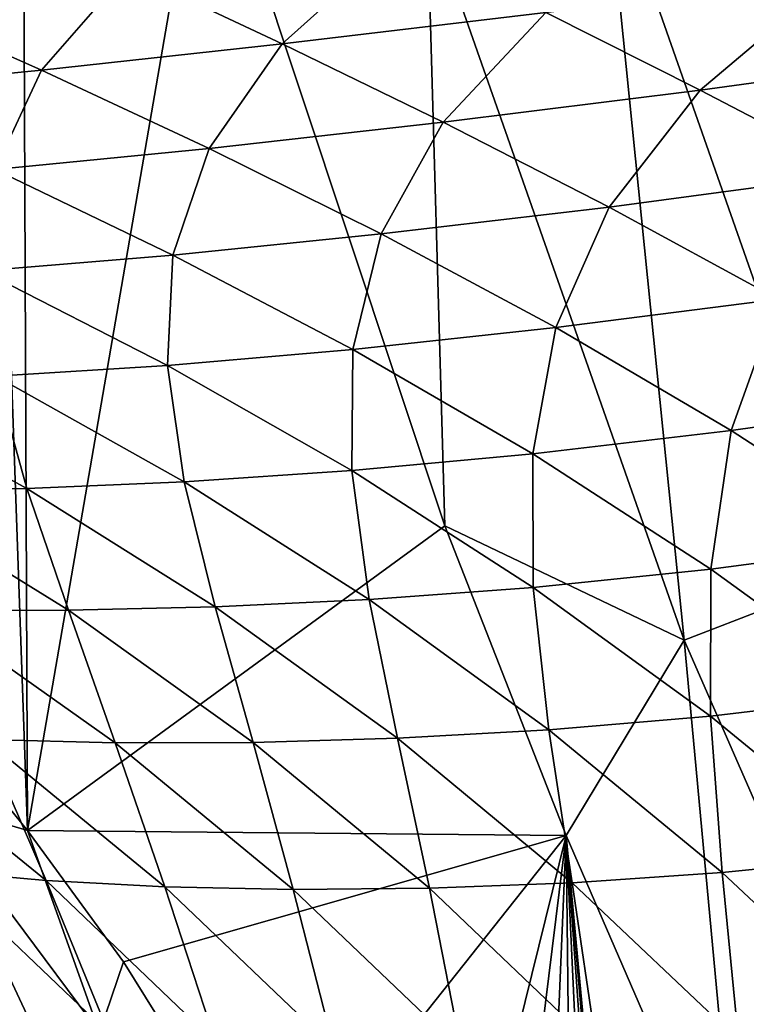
# Model space of a CAD drawing. Header units: metres. Extents: x -104 to 104, y -68 to 90.
# Tile 464 of 656: x -24.94 to -23.18, y 34.27 to 36.66. Entities that reach past the tile are written whole.
import ezdxf

# ---------------------------------------------------------------- set-up
doc = ezdxf.new("R2010")
doc.units = ezdxf.units.M
doc.layers.add('solid_FIT-BATH-153_SW0002', color=7, linetype='CONTINUOUS')

msp = doc.modelspace()

# ---------------------------------------------------------------- linework, layer by layer
at = {"layer": 'solid_FIT-BATH-153_SW0002'}
for points in [[(-24.923672, 34.693283, 16.173775), (-24.94157, 38.943039, 16.187662), (-25.10289, 39.760635, 16.18992)], [(-25.087708, 34.896152, 16.174734), (-24.923672, 34.693283, 16.173775), (-25.10289, 39.760635, 16.18992)], [(-24.923672, 34.693283, 16.173775), (-24.494673, 37.178078, 16.182039), (-24.94157, 38.943039, 16.187662)], [(-24.923672, 34.693283, 16.173775), (-23.914246, 35.430836, 16.175478), (-24.494673, 37.178078, 16.182039)], [(-23.956583, 36.925724, 16.205402), (-24.494673, 37.178078, 16.182039), (-23.914246, 35.430836, 16.175478)], [(-23.527443, 37.053974, 16.281761), (-22.917639, 35.315056, 16.275127), (-23.112223, 37.177425, 16.407183)], [(-23.956583, 36.925724, 16.205402), (-23.33544, 35.154068, 16.198595), (-23.527443, 37.053974, 16.281761)], [(-23.33544, 35.154068, 16.198595), (-22.917639, 35.315056, 16.275127), (-23.527443, 37.053974, 16.281761)], [(-23.956583, 36.925724, 16.205402), (-23.914246, 35.430836, 16.175478), (-23.33544, 35.154068, 16.198595)], [(-24.307528, 36.59708, -15.649618), (-24.680706, 36.773533, -15.862425), (-24.026192, 36.850113, -16.41601)], [(-23.669958, 36.673309, -16.210531), (-24.307528, 36.59708, -15.649618), (-24.026192, 36.850113, -16.41601)], [(-24.889637, 36.533474, -15.054256), (-25.280125, 36.708008, -15.272208), (-24.680706, 36.773533, -15.862425)], [(-24.307528, 36.59708, -15.649618), (-24.889637, 36.533474, -15.054256), (-24.680706, 36.773533, -15.862425)], [(-23.296606, 36.485317, -16.017038), (-23.669958, 36.673309, -16.210531), (-22.967871, 36.763775, -16.739147)], [(-22.609686, 36.579464, -16.555813), (-23.296606, 36.485317, -16.017038), (-22.967871, 36.763775, -16.739147)], [(-24.889637, 36.533474, -15.054256), (-25.423576, 36.481026, -14.424222), (-25.280125, 36.708008, -15.272208)], [(-23.918425, 36.407475, -15.448094), (-24.307528, 36.59708, -15.649618), (-23.669958, 36.673309, -16.210531)], [(-23.296606, 36.485317, -16.017038), (-23.918425, 36.407475, -15.448094), (-23.669958, 36.673309, -16.210531)], [(-24.484503, 36.344009, -14.84679), (-24.889637, 36.533474, -15.054256), (-24.307528, 36.59708, -15.649618)], [(-23.918425, 36.407475, -15.448094), (-24.484503, 36.344009, -14.84679), (-24.307528, 36.59708, -15.649618)], [(-22.909567, 36.28381, -15.835264), (-23.296606, 36.485317, -16.017038), (-22.609686, 36.579464, -16.555813)], [(-25.002426, 36.293152, -14.212802), (-25.423576, 36.481026, -14.424222), (-24.889637, 36.533474, -15.054256)], [(-24.484503, 36.344009, -14.84679), (-25.002426, 36.293152, -14.212802), (-24.889637, 36.533474, -15.054256)], [(-23.516937, 36.202305, -15.257682), (-23.918425, 36.407475, -15.448094), (-23.296606, 36.485317, -16.017038)], [(-22.909567, 36.28381, -15.835264), (-23.516937, 36.202305, -15.257682), (-23.296606, 36.485317, -16.017038)], [(-24.06838, 36.137108, -14.649726), (-24.484503, 36.344009, -14.84679), (-23.918425, 36.407475, -15.448094)], [(-23.516937, 36.202305, -15.257682), (-24.06838, 36.137108, -14.649726), (-23.918425, 36.407475, -15.448094)], [(-24.571732, 36.086147, -14.010977), (-25.002426, 36.293152, -14.212802), (-24.484503, 36.344009, -14.84679)], [(-24.06838, 36.137108, -14.649726), (-24.571732, 36.086147, -14.010977), (-24.484503, 36.344009, -14.84679)], [(-24.571732, 36.086147, -14.010977), (-25.033373, 36.048054, -13.341015), (-25.002426, 36.293152, -14.212802)], [(-23.10751, 35.979183, -15.077896), (-23.516937, 36.202305, -15.257682), (-22.909567, 36.28381, -15.835264)], [(-23.645895, 35.910332, -14.462686), (-24.06838, 36.137108, -14.649726), (-23.516937, 36.202305, -15.257682)], [(-23.10751, 35.979183, -15.077896), (-23.645895, 35.910332, -14.462686), (-23.516937, 36.202305, -15.257682)], [(-24.136303, 35.857513, -13.818471), (-24.571732, 36.086147, -14.010977), (-24.06838, 36.137108, -14.649726)], [(-23.645895, 35.910332, -14.462686), (-24.136303, 35.857513, -13.818471), (-24.06838, 36.137108, -14.649726)], [(-24.58531, 35.81908, -13.144666), (-25.033373, 36.048054, -13.341015), (-24.571732, 36.086147, -14.010977)], [(-24.136303, 35.857513, -13.818471), (-24.58531, 35.81908, -13.144666), (-24.571732, 36.086147, -14.010977)], [(-24.58531, 35.81908, -13.144666), (-25.000834, 35.792656, -12.433443), (-25.033373, 36.048054, -13.341015)], [(-23.221725, 35.661335, -14.285346), (-23.645895, 35.910332, -14.462686), (-23.10751, 35.979183, -15.077896)], [(-22.694628, 35.735817, -14.908308), (-23.221725, 35.661335, -14.285346), (-23.10751, 35.979183, -15.077896)], [(-23.701008, 35.604836, -13.635056), (-24.136303, 35.857513, -13.818471), (-23.645895, 35.910332, -14.462686)], [(-23.221725, 35.661335, -14.285346), (-23.701008, 35.604836, -13.635056), (-23.645895, 35.910332, -14.462686)], [(-24.139227, 35.5644, -12.956682), (-24.58531, 35.81908, -13.144666), (-24.136303, 35.857513, -13.818471)], [(-23.701008, 35.604836, -13.635056), (-24.139227, 35.5644, -12.956682), (-24.136303, 35.857513, -13.818471)], [(-24.544397, 35.537289, -12.242142), (-25.000834, 35.792656, -12.433443), (-24.58531, 35.81908, -13.144666)], [(-24.139227, 35.5644, -12.956682), (-24.544397, 35.537289, -12.242142), (-24.58531, 35.81908, -13.144666)], [(-24.924917, 35.520687, -11.478364), (-25.391275, 35.775734, -11.67194), (-25.000834, 35.792656, -12.433443)], [(-24.924917, 35.520687, -11.478364), (-25.287601, 35.512585, -10.653775), (-25.391275, 35.775734, -11.67194)], [(-24.544397, 35.537289, -12.242142), (-24.924917, 35.520687, -11.478364), (-25.000834, 35.792656, -12.433443)], [(-22.800468, 35.38789, -14.11739), (-23.221725, 35.661335, -14.285346), (-22.694628, 35.735817, -14.908308)], [(-23.270626, 35.325825, -13.460514), (-23.701008, 35.604836, -13.635056), (-23.221725, 35.661335, -14.285346)], [(-22.800468, 35.38789, -14.11739), (-23.270626, 35.325825, -13.460514), (-23.221725, 35.661335, -14.285346)], [(-23.700081, 35.281643, -12.776938), (-24.139227, 35.5644, -12.956682), (-23.701008, 35.604836, -13.635056)], [(-23.270626, 35.325825, -13.460514), (-23.700081, 35.281643, -12.776938), (-23.701008, 35.604836, -13.635056)], [(-24.096903, 35.252254, -12.058356), (-24.544397, 35.537289, -12.242142), (-24.139227, 35.5644, -12.956682)], [(-23.700081, 35.281643, -12.776938), (-24.096903, 35.252254, -12.058356), (-24.139227, 35.5644, -12.956682)], [(-24.469448, 35.234509, -11.291541), (-24.924917, 35.520687, -11.478364), (-24.544397, 35.537289, -12.242142)], [(-24.096903, 35.252254, -12.058356), (-24.469448, 35.234509, -11.291541), (-24.544397, 35.537289, -12.242142)], [(-24.824379, 35.22617, -10.464866), (-25.287601, 35.512585, -10.653775), (-24.924917, 35.520687, -11.478364)], [(-24.824379, 35.22617, -10.464866), (-25.163759, 35.226044, -9.575163), (-25.287601, 35.512585, -10.653775)], [(-24.469448, 35.234509, -11.291541), (-24.824379, 35.22617, -10.464866), (-24.924917, 35.520687, -11.478364)], [(-24.923672, 34.693283, 16.173775), (-23.620911, 34.681229, 16.172358), (-23.914246, 35.430836, 16.175478)], [(-23.33544, 35.154068, 16.198595), (-23.914246, 35.430836, 16.175478), (-23.620911, 34.681229, 16.172358)], [(-22.848837, 35.019802, -13.294833), (-23.270626, 35.325825, -13.460514), (-22.800468, 35.38789, -14.11739)], [(-23.271641, 34.970104, -12.605505), (-23.700081, 35.281643, -12.776938), (-23.270626, 35.325825, -13.460514)], [(-22.848837, 35.019802, -13.294833), (-23.271641, 34.970104, -12.605505), (-23.270626, 35.325825, -13.460514)], [(-23.33544, 35.154068, 16.198595), (-22.583254, 33.434746, 16.191004), (-22.917639, 35.315056, 16.275127)], [(-23.662209, 34.936794, -11.882236), (-24.096903, 35.252254, -12.058356), (-23.700081, 35.281643, -12.776938)], [(-23.271641, 34.970104, -12.605505), (-23.662209, 34.936794, -11.882236), (-23.700081, 35.281643, -12.776938)], [(-24.028801, 34.916401, -11.11169), (-24.469448, 35.234509, -11.291541), (-24.096903, 35.252254, -12.058356)], [(-23.662209, 34.936794, -11.882236), (-24.028801, 34.916401, -11.11169), (-24.096903, 35.252254, -12.058356)], [(-24.711447, 34.905567, -9.390801), (-25.163759, 35.226044, -9.575163), (-24.824379, 35.22617, -10.464866)], [(-24.711447, 34.905567, -9.390801), (-25.025906, 34.913265, -8.443886), (-25.163759, 35.226044, -9.575163)], [(-24.377907, 34.906441, -10.282229), (-24.824379, 35.22617, -10.464866), (-24.469448, 35.234509, -11.291541)], [(-24.377907, 34.906441, -10.282229), (-24.711447, 34.905567, -9.390801), (-24.824379, 35.22617, -10.464866)], [(-24.028801, 34.916401, -11.11169), (-24.377907, 34.906441, -10.282229), (-24.469448, 35.234509, -11.291541)], [(-23.33544, 35.154068, 16.198595), (-23.620911, 34.681229, 16.172358), (-23.201376, 33.714073, 16.168056)], [(-23.33544, 35.154068, 16.198595), (-23.201376, 33.714073, 16.168056), (-22.583254, 33.434746, 16.191004)], [(-22.856848, 34.630234, -12.44274), (-23.271641, 34.970104, -12.605505), (-22.848837, 35.019802, -13.294833)], [(-23.243288, 34.591339, -11.714202), (-23.662209, 34.936794, -11.882236), (-23.271641, 34.970104, -12.605505)], [(-22.856848, 34.630234, -12.44274), (-23.243288, 34.591339, -11.714202), (-23.271641, 34.970104, -12.605505)], [(-24.878496, 34.572517, -7.267814), (-25.317162, 34.928905, -7.448195), (-25.025906, 34.913265, -8.443886)], [(-24.878496, 34.572517, -7.267814), (-25.139776, 34.595463, -6.227376), (-25.317162, 34.928905, -7.448195)], [(-24.591179, 34.557316, -8.264251), (-25.025906, 34.913265, -8.443886), (-24.711447, 34.905567, -9.390801)], [(-24.591179, 34.557316, -8.264251), (-24.878496, 34.572517, -7.267814), (-25.025906, 34.913265, -8.443886)], [(-23.951216, 34.553741, -10.1064), (-24.377907, 34.906441, -10.282229), (-24.028801, 34.916401, -11.11169)], [(-23.605982, 34.566753, -10.939292), (-24.028801, 34.916401, -11.11169), (-23.662209, 34.936794, -11.882236)], [(-23.605982, 34.566753, -10.939292), (-23.951216, 34.553741, -10.1064), (-24.028801, 34.916401, -11.11169)], [(-23.243288, 34.591339, -11.714202), (-23.605982, 34.566753, -10.939292), (-23.662209, 34.936794, -11.882236)], [(-25.167597, 34.765762, 16.163937), (-24.923672, 34.693283, 16.173775), (-25.087708, 34.896152, 16.174734)], [(-24.280754, 34.550804, -9.212601), (-24.711447, 34.905567, -9.390801), (-24.377907, 34.906441, -10.282229)], [(-24.280754, 34.550804, -9.212601), (-24.591179, 34.557316, -8.264251), (-24.711447, 34.905567, -9.390801)], [(-23.951216, 34.553741, -10.1064), (-24.280754, 34.550804, -9.212601), (-24.377907, 34.906441, -10.282229)], [(-25.276707, 34.675076, 16.132423), (-24.867828, 34.125401, 16.129766), (-25.167597, 34.765762, 16.163937)], [(-25.167597, 34.765762, 16.163937), (-24.749781, 34.204063, 16.161264), (-24.923672, 34.693283, 16.173775)], [(-24.867828, 34.125401, 16.129766), (-24.749781, 34.204063, 16.161264), (-25.167597, 34.765762, 16.163937)], [(-24.978951, 34.051453, 16.078934), (-24.867828, 34.125401, 16.129766), (-25.276707, 34.675076, 16.132423)], [(-24.691088, 34.375561, 16.172279), (-23.620911, 34.681229, 16.172358), (-24.923672, 34.693283, 16.173775)], [(-24.749781, 34.204063, 16.161264), (-24.691088, 34.375561, 16.172279), (-24.923672, 34.693283, 16.173775)], [(-24.691088, 34.375561, 16.172279), (-24.327225, 33.789734, 16.169527), (-23.620911, 34.681229, 16.172358)], [(-24.327225, 33.789734, 16.169527), (-24.002201, 33.136173, 16.16643), (-23.620911, 34.681229, 16.172358)], [(-24.002201, 33.136173, 16.16643), (-23.855017, 32.780628, 16.164724), (-23.620911, 34.681229, 16.172358)], [(-23.855017, 32.780628, 16.164724), (-23.716827, 32.400291, 16.162878), (-23.620911, 34.681229, 16.172358)], [(-23.716827, 32.400291, 16.162878), (-23.589706, 31.998703, 16.160904), (-23.620911, 34.681229, 16.172358)], [(-23.276211, 30.6551, 16.15406), (-23.202858, 30.210238, 16.151699), (-23.620911, 34.681229, 16.172358)], [(-23.201376, 33.714073, 16.168056), (-23.620911, 34.681229, 16.172358), (-23.202858, 30.210238, 16.151699)], [(-23.368729, 31.12496, 16.1565), (-23.276211, 30.6551, 16.15406), (-23.620911, 34.681229, 16.172358)], [(-23.473629, 31.574137, 16.158783), (-23.368729, 31.12496, 16.1565), (-23.620911, 34.681229, 16.172358)], [(-23.589706, 31.998703, 16.160904), (-23.473629, 31.574137, 16.158783), (-23.620911, 34.681229, 16.172358)], [(-22.843107, 34.216328, -11.55469), (-23.243288, 34.591339, -11.714202), (-22.856848, 34.630234, -12.44274)], [(-24.726868, 34.20179, -6.051721), (-25.139776, 34.595463, -6.227376), (-24.878496, 34.572517, -7.267814)], [(-24.726868, 34.20179, -6.051721), (-24.960911, 34.230843, -4.964653), (-25.139776, 34.595463, -6.227376)], [(-23.203987, 34.18597, -10.77484), (-23.605982, 34.566753, -10.939292), (-23.243288, 34.591339, -11.714202)], [(-22.843107, 34.216328, -11.55469), (-23.203987, 34.18597, -10.77484), (-23.243288, 34.591339, -11.714202)], [(-24.467846, 34.179729, -7.092953), (-24.878496, 34.572517, -7.267814), (-24.591179, 34.557316, -8.264251)], [(-24.467846, 34.179729, -7.092953), (-24.726868, 34.20179, -6.051721), (-24.878496, 34.572517, -7.267814)], [(-24.182846, 34.166138, -8.090749), (-24.591179, 34.557316, -8.264251), (-24.280754, 34.550804, -9.212601)], [(-24.182846, 34.166138, -8.090749), (-24.467846, 34.179729, -7.092953), (-24.591179, 34.557316, -8.264251)], [(-23.547321, 34.168438, -9.937919), (-23.951216, 34.553741, -10.1064), (-23.605982, 34.566753, -10.939292)], [(-23.203987, 34.18597, -10.77484), (-23.547321, 34.168438, -9.937919), (-23.605982, 34.566753, -10.939292)], [(-23.874716, 34.162075, -9.041143), (-24.280754, 34.550804, -9.212601), (-23.951216, 34.553741, -10.1064)], [(-23.874716, 34.162075, -9.041143), (-24.182846, 34.166138, -8.090749), (-24.280754, 34.550804, -9.212601)], [(-23.547321, 34.168438, -9.937919), (-23.874716, 34.162075, -9.041143), (-23.951216, 34.553741, -10.1064)], [(-24.749781, 34.204063, 16.161264), (-24.327225, 33.789734, 16.169527), (-24.691088, 34.375561, 16.172279)]]:
    msp.add_3dface(points, dxfattribs=at)

doc.saveas('drawing.dxf')
